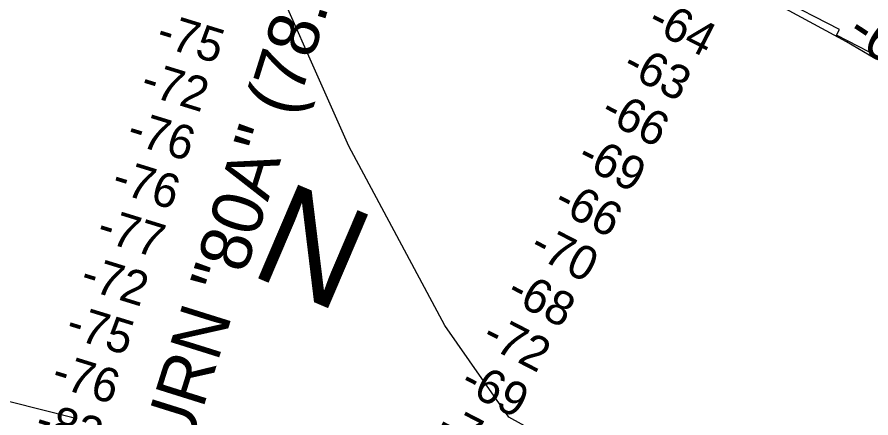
# Model space of a CAD drawing. Extents: x 3683402 to 3721514, y 487807 to 513565.
# Drawn here: x 3716057 to 3717735, y 504665 to 505452 of the extents above; entities that cross this region are included whole.
import ezdxf

# ---------------------------------------------------------------- set-up
doc = ezdxf.new("R2010")
doc.units = 0
for name, color, linetype in [('V-CHAN-NAID', 7, 'Continuous'), ('V-GRID-MAJR', 7, 'Continuous'), ('V-RIVR-IDEN', 7, 'Continuous'), ('V-RIVR-RANG', 7, 'Continuous'), ('V-RRAP-RVMT', 7, 'Continuous'), ('V-TOPO-MINR', 7, 'Continuous'), ('V-TOPO-MINR-IDEN', 7, 'Continuous')]:
    doc.layers.add(name, color=color, linetype=linetype)

msp = doc.modelspace()

# ---------------------------------------------------------------- linework, layer by layer
at = {"layer": 'V-GRID-MAJR'}
msp.add_spline([(3687515.9, 505342.9), (3692797.3, 505402.5), (3698078.7, 505462.8), (3703360, 505523.8), (3708641.3, 505585.7), (3713922.7, 505648.3), (3719204, 505711.6)], degree=3, dxfattribs=at)
at = {"layer": 'V-RRAP-RVMT'}
for p, q in [((3717673.2, 505427.9), (3717545.5, 505493.9)), ((3717667.4, 505416.7), (3717673.2, 505427.9)), ((3717791.3, 505352.6), (3717667.4, 505416.7))]:
    msp.add_line(p, q, dxfattribs=at)
at = {"layer": 'V-TOPO-MINR'}
for points in [[(3717742.6, 505371.1), (3717687.4, 505403.8), (3717461.5, 505526.2), (3717448.8, 505532.9), (3717436.1, 505539.4), (3717423.1, 505545.5), (3717410.1, 505551.5), (3717052.7, 505710.7), (3716973, 505745), (3716892.7, 505778.1), (3716811.6, 505809.1), (3716730, 505838.8), (3716577.7, 505892), (3716571.8, 505894), (3716565.8, 505895.8), (3716559.8, 505897.5), (3716553.8, 505899.1), (3716377.1, 505941.8), (3716282.4, 505963.2), (3716187.4, 505982.9), (3716091.9, 505999.9), (3715996, 506015.1)], [(3717641.8, 504323.8), (3717023.7, 504665.9), (3716897.5, 504845.9), (3716709.3, 505198.8), (3716521.1, 505622.2), (3716403.5, 505769.2), (3716197.7, 505881), (3715897.6, 505993.6)], [(3716173.5, 504662.7), (3716164.4, 504665.2), (3715922.9, 504726.4), (3715866.5, 504740.3), (3715809.9, 504753.5), (3715753, 504765.7), (3715696.1, 504777.4), (3715649.4, 504786.5), (3715615.7, 504793.1), (3715581.9, 504799.6), (3715548.1, 504805.9), (3715514.3, 504812.2), (3715480.5, 504818), (3715467.3, 504820)]]:
    msp.add_lwpolyline(points, dxfattribs=at)

# ---------------------------------------------------------------- texts
at = {"layer": 'V-CHAN-NAID'}
msp.add_text('ENGLISH TURN "80A" (78.3)', height=100, rotation=72.6067, dxfattribs=at).set_placement((3716182.2, 503915.2))
at = {"layer": 'V-RIVR-IDEN'}
msp.add_text('N', height=200, rotation=336.8817, dxfattribs=at).set_placement((3716510.6, 504947.5))
at = {"layer": 'V-RIVR-RANG'}
for s, rotation, p in [('-64', 332.7308, (3717292.3, 505431.7)), ('-75', 342.9101, (3716327.3, 505398.3)), ('-63', 332.7308, (3717243.2, 505344.4)), ('-72', 342.9101, (3716296.7, 505303.1)), ('-66', 332.7308, (3717200, 505254.2)), ('-76', 342.9101, (3716269.6, 505206.8)), ('-69', 332.7308, (3717154.2, 505165.3)), ('-76', 342.9101, (3716240, 505111.3)), ('-66', 332.7308, (3717107.9, 505076.7)), ('-77', 342.9101, (3716210.4, 505015.7)), ('-70', 332.7308, (3717060.7, 504988.5)), ('-72', 342.9101, (3716178.2, 504921)), ('-68', 332.7308, (3717015.4, 504899.4)), ('-75', 342.9101, (3716149.6, 504825.2)), ('-72', 332.7308, (3716967, 504811.8)), ('-76', 342.9101, (3716121.5, 504729.2)), ('-69', 332.7308, (3716924, 504721.5)), ('-82', 342.9101, (3716088.9, 504634.6)), ('-74', 332.7308, (3716877.5, 504632.9))]:
    msp.add_text(s, height=67, rotation=rotation, dxfattribs=at).set_placement(p)
at = {"layer": 'V-TOPO-MINR-IDEN'}
msp.add_text('-60', height=83, rotation=326.461, dxfattribs=at).set_placement((3717683.1, 505410.6))

doc.saveas('drawing.dxf')
